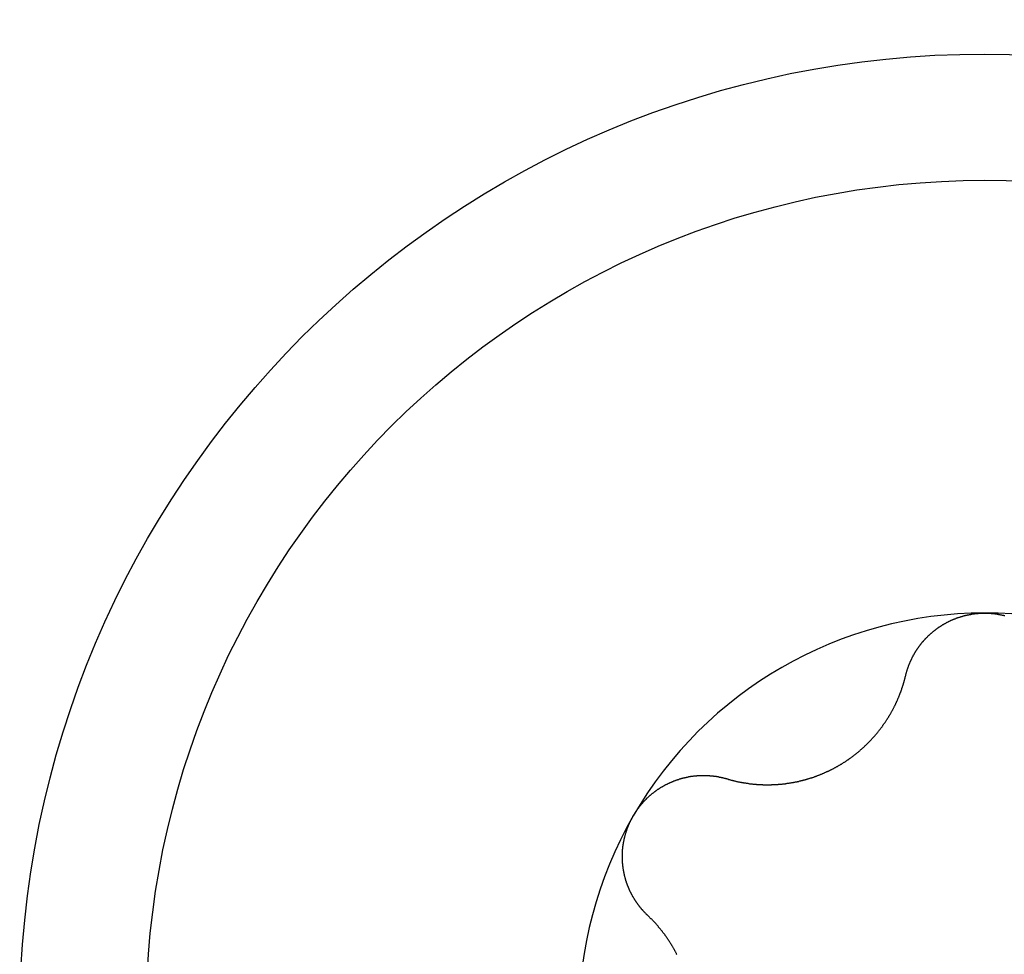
# Model space of a CAD drawing. Extents: x 1107 to 4046, y 937 to 3355.
# Tile 715 of 861: x 2272.13 to 2277.59, y 3190.38 to 3195.56. Entities that reach past the tile are written whole.
import ezdxf

# ---------------------------------------------------------------- set-up
doc = ezdxf.new("R2010")
doc.units = 0
doc.layers.add('KF_VIDA_L___C_BOTTOM', color=7, linetype='CONTINUOUS')

# ---------------------------------------------------------------- blocks, each defined once
blk = doc.blocks.new('KF_VIDA_L___C_BOTTOM')
at = {"layer": 'KF_VIDA_L___C_BOTTOM'}
for points in [[(90.0621, 316.904, 0), (90.0627, 316.906, 0), (90.0632, 316.908, 0), (90.0638, 316.91, 0), (90.0643, 316.913, 0), (90.0649, 316.915, 0), (90.0655, 316.917, 0), (90.0661, 316.919, 0), (90.0667, 316.921, 0), (90.0673, 316.923, 0), (90.0679, 316.926, 0), (90.0686, 316.928, 0), (90.0692, 316.93, 0), (90.0699, 316.932, 0), (90.0705, 316.934, 0), (90.0712, 316.936, 0), (90.0719, 316.939, 0), (90.0726, 316.941, 0), (90.0733, 316.943, 0), (90.0741, 316.945, 0), (90.0748, 316.947, 0), (90.0756, 316.949, 0), (90.0763, 316.951, 0), (90.0771, 316.954, 0), (90.0779, 316.956, 0), (90.0787, 316.958, 0), (90.0795, 316.96, 0), (90.0803, 316.962, 0), (90.0811, 316.964, 0), (90.0819, 316.966, 0), (90.0828, 316.968, 0), (90.0837, 316.971, 0), (90.0845, 316.973, 0), (90.0854, 316.975, 0), (90.0863, 316.977, 0), (90.0872, 316.979, 0), (90.0881, 316.981, 0), (90.089, 316.983, 0), (90.0899, 316.985, 0), (90.0909, 316.987, 0), (90.0918, 316.989, 0), (90.0928, 316.991, 0), (90.0938, 316.993, 0), (90.0947, 316.995, 0), (90.0957, 316.997, 0), (90.0967, 316.999, 0), (90.0977, 317.001, 0), (90.0987, 317.003, 0), (90.0998, 317.006, 0), (90.1008, 317.008, 0), (90.1019, 317.01, 0), (90.1029, 317.012, 0), (90.104, 317.014, 0), (90.1051, 317.016, 0), (90.1062, 317.018, 0), (90.1073, 317.019, 0), (90.1084, 317.021, 0), (90.1095, 317.023, 0), (90.1106, 317.025, 0), (90.1117, 317.027, 0), (90.1129, 317.029, 0), (90.114, 317.031, 0), (90.1152, 317.033, 0), (90.1164, 317.035, 0), (90.1175, 317.037, 0), (90.1187, 317.039, 0), (90.1199, 317.041, 0), (90.1211, 317.043, 0), (90.1224, 317.045, 0), (90.1236, 317.047, 0), (90.1248, 317.048, 0), (90.1261, 317.05, 0), (90.1273, 317.052, 0), (90.1286, 317.054, 0), (90.1299, 317.056, 0), (90.1311, 317.058, 0), (90.1324, 317.06, 0), (90.1337, 317.061, 0), (90.135, 317.063, 0), (90.1364, 317.065, 0), (90.1377, 317.067, 0), (90.139, 317.069, 0), (90.1404, 317.07, 0), (90.1417, 317.072, 0), (90.1431, 317.074, 0), (90.1444, 317.076, 0), (90.1458, 317.078, 0), (90.1472, 317.079, 0), (90.1486, 317.081, 0), (90.15, 317.083, 0), (90.1514, 317.085, 0), (90.1529, 317.086, 0), (90.1543, 317.088, 0), (90.1558, 317.09, 0), (90.1573, 317.092, 0), (90.1588, 317.093, 0), (90.1603, 317.095, 0), (90.1618, 317.097, 0), (90.1633, 317.098, 0), (90.1648, 317.1, 0), (90.1664, 317.102, 0), (90.1679, 317.104, 0), (90.1695, 317.105, 0), (90.171, 317.107, 0), (90.1726, 317.109, 0), (90.1742, 317.11, 0), (90.1758, 317.112, 0), (90.1775, 317.114, 0), (90.1791, 317.115, 0), (90.1807, 317.117, 0), (90.1824, 317.119, 0), (90.1841, 317.12, 0), (90.1857, 317.122, 0), (90.1874, 317.124, 0), (90.1891, 317.125, 0), (90.1908, 317.127, 0), (90.1925, 317.128, 0), (90.1943, 317.13, 0), (90.196, 317.132, 0), (90.1977, 317.133, 0), (90.1995, 317.135, 0), (90.2013, 317.136, 0), (90.203, 317.138, 0), (90.2048, 317.139, 0), (90.2066, 317.141, 0), (90.2084, 317.143, 0), (90.2103, 317.144, 0), (90.2121, 317.146, 0), (90.2139, 317.147, 0), (90.2158, 317.149, 0), (90.2176, 317.15, 0), (90.2195, 317.152, 0), (90.2214, 317.153, 0), (90.2233, 317.155, 0), (90.2251, 317.156, 0), (90.227, 317.158, 0), (90.229, 317.159, 0), (90.2309, 317.16, 0), (90.2328, 317.162, 0), (90.2348, 317.163, 0), (90.2367, 317.165, 0), (90.2387, 317.166, 0), (90.2406, 317.168, 0), (90.2426, 317.169, 0), (90.2446, 317.17, 0), (90.2466, 317.172, 0), (90.2486, 317.173, 0), (90.2506, 317.174, 0), (90.2526, 317.176, 0), (90.2546, 317.177, 0), (90.2567, 317.178, 0), (90.2587, 317.18, 0), (90.2608, 317.181, 0), (90.2628, 317.182, 0), (90.2649, 317.184, 0), (90.267, 317.185, 0), (90.269, 317.186, 0), (90.2711, 317.187, 0), (90.2732, 317.189, 0), (90.2753, 317.19, 0), (90.2775, 317.191, 0), (90.2796, 317.192, 0), (90.2817, 317.193, 0), (90.2839, 317.195, 0), (90.286, 317.196, 0), (90.2882, 317.197, 0), (90.2903, 317.198, 0), (90.2925, 317.199, 0), (90.2947, 317.2, 0), (90.2968, 317.202, 0), (90.299, 317.203, 0), (90.3012, 317.204, 0), (90.3034, 317.205, 0), (90.3056, 317.206, 0), (90.3079, 317.207, 0), (90.3101, 317.208, 0), (90.3123, 317.209, 0), (90.3146, 317.21, 0), (90.3168, 317.211, 0), (90.3191, 317.212, 0), (90.3213, 317.213, 0), (90.3236, 317.214, 0), (90.3258, 317.215, 0), (90.3281, 317.216, 0), (90.3304, 317.217, 0), (90.3327, 317.218, 0), (90.335, 317.219, 0), (90.3373, 317.219, 0), (90.3396, 317.22, 0), (90.3419, 317.221, 0), (90.3442, 317.222, 0), (90.3465, 317.223, 0), (90.3488, 317.224, 0), (90.3512, 317.225, 0), (90.3535, 317.225, 0), (90.3558, 317.226, 0), (90.3582, 317.227, 0), (90.3605, 317.228, 0), (90.3629, 317.228, 0), (90.3652, 317.229, 0), (90.3676, 317.23, 0), (90.3699, 317.231, 0), (90.3723, 317.231, 0), (90.3747, 317.232, 0), (90.377, 317.233, 0), (90.3794, 317.233, 0), (90.3818, 317.234, 0), (90.3842, 317.235, 0), (90.3865, 317.235, 0), (90.3889, 317.236, 0), (90.3913, 317.237, 0), (90.3937, 317.237, 0), (90.3961, 317.238, 0), (90.3985, 317.238, 0), (90.4009, 317.239, 0), (90.4033, 317.239, 0), (90.4057, 317.24, 0), (90.4081, 317.24, 0), (90.4105, 317.241, 0), (90.4129, 317.241, 0), (90.4153, 317.242, 0), (90.4178, 317.242, 0), (90.4202, 317.243, 0), (90.4226, 317.243, 0), (90.425, 317.244, 0), (90.4274, 317.244, 0), (90.4298, 317.244, 0), (90.4323, 317.245, 0), (90.4347, 317.245, 0), (90.4371, 317.245, 0), (90.4395, 317.246, 0), (90.442, 317.246, 0), (90.4444, 317.246, 0), (90.4468, 317.247, 0), (90.4492, 317.247, 0), (90.4517, 317.247, 0), (90.4541, 317.248, 0), (90.4565, 317.248, 0), (90.4589, 317.248, 0), (90.4614, 317.248, 0), (90.4638, 317.248, 0), (90.4662, 317.249, 0), (90.4686, 317.249, 0), (90.471, 317.249, 0), (90.4735, 317.249, 0), (90.4759, 317.249, 0), (90.4783, 317.249, 0), (90.4807, 317.25, 0), (90.4831, 317.25, 0), (90.4855, 317.25, 0), (90.488, 317.25, 0), (90.4904, 317.25, 0), (90.4928, 317.25, 0), (90.4952, 317.25, 0), (90.4976, 317.25, 0), (90.5, 317.25, 0)], [(90.5, 317.25, 0), (90.5024, 317.25, 0), (90.5048, 317.25, 0), (90.5072, 317.25, 0), (90.5096, 317.25, 0), (90.512, 317.25, 0), (90.5145, 317.25, 0), (90.5169, 317.25, 0), (90.5193, 317.25, 0), (90.5217, 317.249, 0), (90.5241, 317.249, 0), (90.5265, 317.249, 0), (90.529, 317.249, 0), (90.5314, 317.249, 0), (90.5338, 317.249, 0), (90.5362, 317.248, 0), (90.5386, 317.248, 0), (90.5411, 317.248, 0), (90.5435, 317.248, 0), (90.5459, 317.248, 0), (90.5483, 317.247, 0), (90.5508, 317.247, 0), (90.5532, 317.247, 0), (90.5556, 317.246, 0), (90.558, 317.246, 0), (90.5605, 317.246, 0), (90.5629, 317.245, 0), (90.5653, 317.245, 0), (90.5677, 317.245, 0), (90.5702, 317.244, 0), (90.5726, 317.244, 0), (90.575, 317.244, 0), (90.5774, 317.243, 0), (90.5798, 317.243, 0), (90.5822, 317.242, 0), (90.5847, 317.242, 0), (90.5871, 317.241, 0), (90.5895, 317.241, 0), (90.5919, 317.24, 0), (90.5943, 317.24, 0), (90.5967, 317.239, 0), (90.5991, 317.239, 0), (90.6015, 317.238, 0), (90.6039, 317.238, 0), (90.6063, 317.237, 0), (90.6087, 317.237, 0), (90.6111, 317.236, 0)], [(89.0702, 316.331, 0), (89.0728, 316.33, 0), (89.0754, 316.33, 0), (89.0781, 316.329, 0), (89.0807, 316.328, 0), (89.0834, 316.327, 0), (89.086, 316.327, 0), (89.0887, 316.326, 0), (89.0913, 316.325, 0), (89.094, 316.324, 0), (89.0966, 316.324, 0), (89.0993, 316.323, 0), (89.1019, 316.322, 0), (89.1046, 316.322, 0), (89.1073, 316.321, 0), (89.1099, 316.32, 0), (89.1126, 316.32, 0), (89.1153, 316.319, 0), (89.1179, 316.318, 0), (89.1206, 316.318, 0), (89.1233, 316.317, 0), (89.1259, 316.317, 0), (89.1286, 316.316, 0), (89.1313, 316.315, 0), (89.134, 316.315, 0), (89.1367, 316.314, 0), (89.1393, 316.314, 0), (89.142, 316.313, 0), (89.1447, 316.313, 0), (89.1474, 316.312, 0), (89.1501, 316.312, 0), (89.1527, 316.311, 0), (89.1554, 316.311, 0), (89.1581, 316.31, 0), (89.1608, 316.31, 0), (89.1635, 316.309, 0), (89.1662, 316.309, 0), (89.1688, 316.308, 0), (89.1715, 316.308, 0), (89.1742, 316.308, 0), (89.1769, 316.307, 0), (89.1796, 316.307, 0), (89.1823, 316.306, 0), (89.1849, 316.306, 0), (89.1876, 316.306, 0), (89.1903, 316.305, 0), (89.193, 316.305, 0), (89.1957, 316.304, 0), (89.1984, 316.304, 0), (89.201, 316.304, 0), (89.2037, 316.303, 0), (89.2064, 316.303, 0), (89.2091, 316.303, 0), (89.2117, 316.303, 0), (89.2144, 316.302, 0), (89.2171, 316.302, 0), (89.2198, 316.302, 0), (89.2224, 316.302, 0), (89.2251, 316.301, 0), (89.2278, 316.301, 0), (89.2304, 316.301, 0), (89.2331, 316.301, 0), (89.2358, 316.3, 0), (89.2384, 316.3, 0), (89.2411, 316.3, 0), (89.2438, 316.3, 0), (89.2464, 316.3, 0), (89.2491, 316.299, 0), (89.2517, 316.299, 0), (89.2544, 316.299, 0), (89.2571, 316.299, 0), (89.2598, 316.299, 0), (89.2625, 316.299, 0), (89.2652, 316.299, 0), (89.2679, 316.299, 0), (89.2706, 316.298, 0), (89.2734, 316.298, 0), (89.2761, 316.298, 0), (89.2788, 316.298, 0), (89.2816, 316.298, 0), (89.2844, 316.298, 0), (89.2871, 316.298, 0), (89.2899, 316.298, 0), (89.2927, 316.298, 0), (89.2954, 316.298, 0), (89.2982, 316.298, 0), (89.301, 316.298, 0), (89.3038, 316.298, 0), (89.3066, 316.298, 0), (89.3094, 316.298, 0), (89.3122, 316.298, 0), (89.3151, 316.298, 0), (89.3179, 316.298, 0), (89.3207, 316.299, 0), (89.3235, 316.299, 0), (89.3264, 316.299, 0), (89.3292, 316.299, 0), (89.3321, 316.299, 0), (89.3349, 316.299, 0), (89.3378, 316.299, 0), (89.3406, 316.299, 0), (89.3435, 316.3, 0), (89.3464, 316.3, 0), (89.3493, 316.3, 0), (89.3521, 316.3, 0), (89.355, 316.3, 0), (89.3579, 316.301, 0), (89.3608, 316.301, 0), (89.3637, 316.301, 0), (89.3666, 316.301, 0), (89.3695, 316.302, 0), (89.3724, 316.302, 0), (89.3753, 316.302, 0), (89.3782, 316.302, 0), (89.3811, 316.303, 0), (89.384, 316.303, 0), (89.3869, 316.303, 0), (89.3898, 316.304, 0), (89.3927, 316.304, 0), (89.3956, 316.304, 0), (89.3986, 316.305, 0), (89.4015, 316.305, 0), (89.4044, 316.306, 0), (89.4073, 316.306, 0), (89.4103, 316.306, 0), (89.4132, 316.307, 0), (89.4161, 316.307, 0), (89.419, 316.308, 0), (89.422, 316.308, 0), (89.4249, 316.309, 0), (89.4278, 316.309, 0), (89.4308, 316.31, 0), (89.4337, 316.31, 0), (89.4366, 316.311, 0), (89.4396, 316.311, 0), (89.4425, 316.312, 0), (89.4454, 316.312, 0), (89.4484, 316.313, 0), (89.4513, 316.314, 0), (89.4543, 316.314, 0), (89.4572, 316.315, 0), (89.4601, 316.315, 0), (89.4631, 316.316, 0), (89.466, 316.317, 0), (89.4689, 316.317, 0), (89.4718, 316.318, 0), (89.4748, 316.319, 0), (89.4777, 316.319, 0), (89.4806, 316.32, 0), (89.4836, 316.321, 0), (89.4865, 316.321, 0), (89.4894, 316.322, 0), (89.4923, 316.323, 0), (89.4952, 316.324, 0), (89.4982, 316.325, 0), (89.5011, 316.325, 0), (89.504, 316.326, 0), (89.5069, 316.327, 0), (89.5098, 316.328, 0), (89.5127, 316.329, 0), (89.5156, 316.329, 0), (89.5185, 316.33, 0), (89.5214, 316.331, 0), (89.5243, 316.332, 0), (89.5272, 316.333, 0), (89.5301, 316.334, 0), (89.533, 316.335, 0), (89.5358, 316.336, 0), (89.5387, 316.337, 0), (89.5416, 316.337, 0), (89.5445, 316.338, 0), (89.5473, 316.339, 0), (89.5502, 316.34, 0), (89.5531, 316.341, 0), (89.5559, 316.342, 0), (89.5588, 316.343, 0), (89.5616, 316.344, 0), (89.5644, 316.345, 0), (89.5673, 316.346, 0), (89.5701, 316.347, 0), (89.5729, 316.349, 0), (89.5758, 316.35, 0), (89.5786, 316.351, 0), (89.5814, 316.352, 0), (89.5842, 316.353, 0), (89.587, 316.354, 0), (89.5898, 316.355, 0), (89.5926, 316.356, 0), (89.5954, 316.357, 0), (89.5982, 316.359, 0), (89.6009, 316.36, 0), (89.6037, 316.361, 0), (89.6065, 316.362, 0), (89.6092, 316.363, 0), (89.612, 316.364, 0), (89.6147, 316.366, 0), (89.6174, 316.367, 0), (89.6202, 316.368, 0), (89.6229, 316.369, 0), (89.6256, 316.371, 0), (89.6283, 316.372, 0), (89.631, 316.373, 0), (89.6337, 316.374, 0), (89.6364, 316.376, 0), (89.6391, 316.377, 0), (89.6417, 316.378, 0), (89.6444, 316.379, 0), (89.6471, 316.381, 0), (89.6497, 316.382, 0), (89.6523, 316.383, 0), (89.655, 316.385, 0), (89.6576, 316.386, 0), (89.6602, 316.387, 0), (89.6628, 316.389, 0), (89.6654, 316.39, 0), (89.668, 316.392, 0), (89.6706, 316.393, 0), (89.6732, 316.394, 0), (89.6757, 316.396, 0), (89.6783, 316.397, 0), (89.6808, 316.399, 0), (89.6834, 316.4, 0), (89.6859, 316.401, 0), (89.6884, 316.403, 0), (89.6909, 316.404, 0), (89.6934, 316.406, 0), (89.6959, 316.407, 0), (89.6984, 316.409, 0), (89.7009, 316.41, 0), (89.7034, 316.412, 0), (89.7059, 316.413, 0), (89.7084, 316.415, 0), (89.7109, 316.416, 0), (89.7134, 316.418, 0), (89.7159, 316.419, 0), (89.7183, 316.421, 0), (89.7208, 316.423, 0), (89.7233, 316.424, 0), (89.7258, 316.426, 0), (89.7282, 316.427, 0), (89.7307, 316.429, 0), (89.7332, 316.431, 0), (89.7356, 316.432, 0), (89.7381, 316.434, 0), (89.7405, 316.436, 0), (89.743, 316.437, 0), (89.7454, 316.439, 0), (89.7479, 316.441, 0), (89.7503, 316.443, 0), (89.7527, 316.444, 0), (89.7552, 316.446, 0), (89.7576, 316.448, 0), (89.76, 316.449, 0), (89.7624, 316.451, 0), (89.7648, 316.453, 0), (89.7672, 316.455, 0), (89.7696, 316.457, 0), (89.772, 316.458, 0), (89.7744, 316.46, 0), (89.7768, 316.462, 0), (89.7792, 316.464, 0), (89.7815, 316.466, 0), (89.7839, 316.468, 0), (89.7863, 316.47, 0), (89.7886, 316.471, 0), (89.791, 316.473, 0), (89.7933, 316.475, 0), (89.7956, 316.477, 0), (89.798, 316.479, 0), (89.8003, 316.481, 0), (89.8026, 316.483, 0), (89.8049, 316.485, 0), (89.8072, 316.487, 0), (89.8095, 316.489, 0), (89.8118, 316.491, 0), (89.8141, 316.493, 0), (89.8164, 316.495, 0), (89.8186, 316.497, 0), (89.8209, 316.499, 0), (89.8232, 316.501, 0), (89.8254, 316.503, 0), (89.8276, 316.505, 0), (89.8299, 316.507, 0), (89.8321, 316.509, 0), (89.8343, 316.511, 0), (89.8365, 316.513, 0), (89.8387, 316.515, 0), (89.8409, 316.517, 0), (89.8431, 316.519, 0), (89.8453, 316.521, 0), (89.8474, 316.524, 0), (89.8496, 316.526, 0), (89.8517, 316.528, 0), (89.8539, 316.53, 0), (89.856, 316.532, 0), (89.8581, 316.534, 0), (89.8602, 316.536, 0), (89.8623, 316.538, 0), (89.8644, 316.541, 0), (89.8665, 316.543, 0), (89.8686, 316.545, 0), (89.8706, 316.547, 0), (89.8727, 316.549, 0), (89.8747, 316.552, 0), (89.8768, 316.554, 0), (89.8788, 316.556, 0), (89.8808, 316.558, 0), (89.8828, 316.56, 0), (89.8848, 316.563, 0), (89.8868, 316.565, 0), (89.8887, 316.567, 0), (89.8907, 316.569, 0), (89.8926, 316.572, 0), (89.8946, 316.574, 0), (89.8965, 316.576, 0), (89.8984, 316.579, 0), (89.9003, 316.581, 0), (89.9022, 316.583, 0), (89.9041, 316.585, 0), (89.906, 316.588, 0), (89.9079, 316.59, 0), (89.9097, 316.592, 0), (89.9116, 316.595, 0), (89.9134, 316.597, 0), (89.9153, 316.599, 0), (89.9171, 316.602, 0), (89.9189, 316.604, 0), (89.9207, 316.606, 0), (89.9225, 316.609, 0), (89.9242, 316.611, 0), (89.926, 316.613, 0), (89.9277, 316.616, 0), (89.9295, 316.618, 0), (89.9312, 316.62, 0), (89.9329, 316.623, 0), (89.9346, 316.625, 0), (89.9363, 316.628, 0), (89.938, 316.63, 0), (89.9397, 316.632, 0), (89.9414, 316.635, 0), (89.943, 316.637, 0), (89.9447, 316.639, 0), (89.9463, 316.642, 0), (89.9479, 316.644, 0), (89.9496, 316.647, 0), (89.9512, 316.649, 0), (89.9527, 316.651, 0), (89.9543, 316.654, 0), (89.9559, 316.656, 0), (89.9574, 316.659, 0), (89.959, 316.661, 0), (89.9605, 316.663, 0), (89.9621, 316.666, 0), (89.9636, 316.668, 0), (89.9651, 316.671, 0), (89.9666, 316.673, 0), (89.968, 316.675, 0), (89.9695, 316.678, 0), (89.971, 316.68, 0), (89.9724, 316.683, 0), (89.9738, 316.685, 0), (89.9753, 316.687, 0), (89.9767, 316.69, 0), (89.9781, 316.692, 0), (89.9795, 316.695, 0), (89.9808, 316.697, 0), (89.9822, 316.699, 0), (89.9836, 316.702, 0), (89.9849, 316.704, 0), (89.9862, 316.707, 0), (89.9876, 316.709, 0), (89.9889, 316.711, 0), (89.9902, 316.714, 0), (89.9914, 316.716, 0), (89.9927, 316.719, 0), (89.994, 316.721, 0), (89.9952, 316.723, 0), (89.9965, 316.726, 0), (89.9977, 316.728, 0), (89.9989, 316.731, 0), (90.0001, 316.733, 0), (90.0013, 316.735, 0), (90.0025, 316.738, 0), (90.0036, 316.74, 0), (90.0048, 316.743, 0), (90.006, 316.745, 0), (90.0071, 316.747, 0), (90.0083, 316.75, 0), (90.0094, 316.752, 0), (90.0105, 316.755, 0), (90.0116, 316.757, 0), (90.0128, 316.76, 0), (90.0139, 316.762, 0), (90.015, 316.764, 0), (90.0161, 316.767, 0), (90.0171, 316.769, 0), (90.0182, 316.772, 0), (90.0193, 316.774, 0), (90.0203, 316.777, 0), (90.0214, 316.779, 0), (90.0224, 316.782, 0), (90.0235, 316.784, 0), (90.0245, 316.787, 0), (90.0255, 316.789, 0), (90.0265, 316.792, 0), (90.0276, 316.794, 0), (90.0286, 316.797, 0), (90.0295, 316.799, 0), (90.0305, 316.802, 0), (90.0315, 316.804, 0), (90.0325, 316.807, 0), (90.0334, 316.81, 0), (90.0344, 316.812, 0), (90.0353, 316.815, 0), (90.0362, 316.817, 0), (90.0372, 316.82, 0), (90.0381, 316.822, 0), (90.039, 316.825, 0), (90.0399, 316.828, 0), (90.0408, 316.83, 0), (90.0417, 316.833, 0), (90.0425, 316.835, 0), (90.0434, 316.838, 0), (90.0443, 316.84, 0), (90.0451, 316.843, 0), (90.0459, 316.846, 0), (90.0468, 316.848, 0), (90.0476, 316.851, 0), (90.0484, 316.854, 0), (90.0492, 316.856, 0), (90.05, 316.859, 0), (90.0508, 316.861, 0), (90.0516, 316.864, 0), (90.0523, 316.867, 0), (90.0531, 316.869, 0), (90.0539, 316.872, 0), (90.0546, 316.875, 0), (90.0553, 316.877, 0), (90.0561, 316.88, 0), (90.0568, 316.883, 0), (90.0575, 316.885, 0), (90.0582, 316.888, 0), (90.0589, 316.89, 0), (90.0595, 316.893, 0), (90.0602, 316.896, 0), (90.0609, 316.898, 0), (90.0615, 316.901, 0), (90.0621, 316.904, 0)], [(88.5514, 316.125, 0), (88.5527, 316.127, 0), (88.5539, 316.129, 0), (88.5551, 316.131, 0), (88.5563, 316.133, 0), (88.5576, 316.135, 0), (88.5589, 316.137, 0), (88.5602, 316.139, 0), (88.5615, 316.141, 0), (88.5628, 316.144, 0), (88.5641, 316.146, 0), (88.5654, 316.148, 0), (88.5668, 316.15, 0), (88.5681, 316.152, 0), (88.5695, 316.154, 0), (88.5709, 316.156, 0), (88.5723, 316.158, 0), (88.5737, 316.16, 0), (88.5751, 316.162, 0), (88.5765, 316.164, 0), (88.5779, 316.166, 0), (88.5794, 316.167, 0), (88.5809, 316.169, 0), (88.5823, 316.171, 0), (88.5838, 316.173, 0), (88.5853, 316.175, 0), (88.5868, 316.177, 0), (88.5883, 316.179, 0), (88.5899, 316.181, 0), (88.5914, 316.183, 0), (88.593, 316.185, 0), (88.5945, 316.187, 0), (88.5961, 316.189, 0), (88.5977, 316.19, 0), (88.5993, 316.192, 0), (88.6009, 316.194, 0), (88.6025, 316.196, 0), (88.6041, 316.198, 0), (88.6057, 316.2, 0), (88.6074, 316.202, 0), (88.609, 316.203, 0), (88.6107, 316.205, 0), (88.6124, 316.207, 0), (88.6141, 316.209, 0), (88.6158, 316.211, 0), (88.6175, 316.212, 0), (88.6192, 316.214, 0), (88.6209, 316.216, 0), (88.6226, 316.218, 0), (88.6244, 316.219, 0), (88.6261, 316.221, 0), (88.6279, 316.223, 0), (88.6297, 316.225, 0), (88.6315, 316.226, 0), (88.6333, 316.228, 0), (88.6351, 316.23, 0), (88.6369, 316.231, 0), (88.6387, 316.233, 0), (88.6405, 316.235, 0), (88.6423, 316.236, 0), (88.6442, 316.238, 0), (88.646, 316.24, 0), (88.6479, 316.241, 0), (88.6498, 316.243, 0), (88.6516, 316.244, 0), (88.6535, 316.246, 0), (88.6554, 316.248, 0), (88.6573, 316.249, 0), (88.6592, 316.251, 0), (88.6612, 316.252, 0), (88.6631, 316.254, 0), (88.665, 316.255, 0), (88.667, 316.257, 0), (88.6689, 316.258, 0), (88.6709, 316.26, 0), (88.6729, 316.261, 0), (88.6748, 316.263, 0), (88.6768, 316.264, 0), (88.6788, 316.266, 0), (88.6808, 316.267, 0), (88.6828, 316.268, 0), (88.6848, 316.27, 0), (88.6868, 316.271, 0), (88.6889, 316.273, 0), (88.6909, 316.274, 0), (88.6929, 316.275, 0), (88.695, 316.277, 0), (88.6971, 316.278, 0), (88.6991, 316.279, 0), (88.7012, 316.281, 0), (88.7033, 316.282, 0), (88.7053, 316.283, 0), (88.7074, 316.285, 0), (88.7095, 316.286, 0), (88.7116, 316.287, 0), (88.7137, 316.288, 0), (88.7158, 316.289, 0), (88.718, 316.291, 0), (88.7201, 316.292, 0), (88.7222, 316.293, 0), (88.7243, 316.294, 0), (88.7265, 316.295, 0), (88.7286, 316.297, 0), (88.7308, 316.298, 0), (88.7329, 316.299, 0), (88.7351, 316.3, 0), (88.7373, 316.301, 0), (88.7394, 316.302, 0), (88.7416, 316.303, 0), (88.7438, 316.304, 0), (88.746, 316.305, 0), (88.7481, 316.306, 0), (88.7503, 316.307, 0), (88.7525, 316.308, 0), (88.7547, 316.309, 0), (88.7569, 316.31, 0), (88.7591, 316.311, 0), (88.7613, 316.312, 0), (88.7635, 316.313, 0), (88.7658, 316.314, 0), (88.768, 316.315, 0), (88.7702, 316.316, 0), (88.7724, 316.317, 0), (88.7746, 316.318, 0), (88.7769, 316.319, 0), (88.7791, 316.32, 0), (88.7813, 316.32, 0), (88.7836, 316.321, 0), (88.7858, 316.322, 0), (88.788, 316.323, 0), (88.7903, 316.324, 0), (88.7925, 316.325, 0), (88.7948, 316.325, 0), (88.797, 316.326, 0), (88.7993, 316.327, 0), (88.8015, 316.328, 0), (88.8038, 316.328, 0), (88.806, 316.329, 0), (88.8083, 316.33, 0), (88.8105, 316.33, 0), (88.8128, 316.331, 0), (88.815, 316.332, 0), (88.8173, 316.332, 0), (88.8195, 316.333, 0), (88.8218, 316.334, 0), (88.824, 316.334, 0), (88.8263, 316.335, 0), (88.8285, 316.336, 0), (88.8308, 316.336, 0), (88.833, 316.337, 0), (88.8353, 316.337, 0), (88.8375, 316.338, 0), (88.8398, 316.338, 0), (88.8421, 316.339, 0), (88.8443, 316.339, 0), (88.8465, 316.34, 0), (88.8488, 316.34, 0), (88.851, 316.341, 0), (88.8533, 316.341, 0), (88.8555, 316.342, 0), (88.8578, 316.342, 0), (88.86, 316.343, 0), (88.8623, 316.343, 0), (88.8645, 316.343, 0), (88.8667, 316.344, 0), (88.869, 316.344, 0), (88.8712, 316.345, 0), (88.8734, 316.345, 0), (88.8756, 316.345, 0), (88.8779, 316.346, 0), (88.8801, 316.346, 0), (88.8823, 316.346, 0), (88.8845, 316.346, 0), (88.8867, 316.347, 0), (88.889, 316.347, 0), (88.8912, 316.347, 0), (88.8934, 316.347, 0), (88.8957, 316.348, 0), (88.8979, 316.348, 0), (88.9001, 316.348, 0), (88.9024, 316.348, 0), (88.9046, 316.348, 0), (88.9069, 316.349, 0), (88.9091, 316.349, 0), (88.9113, 316.349, 0), (88.9136, 316.349, 0), (88.9158, 316.349, 0), (88.9181, 316.349, 0), (88.9203, 316.349, 0), (88.9226, 316.35, 0), (88.9249, 316.35, 0), (88.9271, 316.35, 0), (88.9294, 316.35, 0), (88.9316, 316.35, 0), (88.9339, 316.35, 0), (88.9361, 316.35, 0), (88.9384, 316.35, 0), (88.9407, 316.35, 0), (88.9429, 316.35, 0), (88.9452, 316.35, 0), (88.9475, 316.35, 0), (88.9497, 316.35, 0), (88.952, 316.35, 0), (88.9542, 316.35, 0), (88.9565, 316.35, 0), (88.9588, 316.35, 0), (88.961, 316.349, 0), (88.9633, 316.349, 0), (88.9656, 316.349, 0), (88.9678, 316.349, 0), (88.9701, 316.349, 0), (88.9723, 316.349, 0), (88.9746, 316.349, 0), (88.9769, 316.348, 0), (88.9791, 316.348, 0), (88.9814, 316.348, 0), (88.9836, 316.348, 0), (88.9859, 316.348, 0), (88.9881, 316.347, 0), (88.9904, 316.347, 0), (88.9927, 316.347, 0), (88.9949, 316.347, 0), (88.9972, 316.346, 0), (88.9994, 316.346, 0), (89.0017, 316.346, 0), (89.0039, 316.346, 0), (89.0061, 316.345, 0), (89.0084, 316.345, 0), (89.0106, 316.345, 0), (89.0129, 316.344, 0), (89.0151, 316.344, 0), (89.0173, 316.343, 0), (89.0196, 316.343, 0), (89.0218, 316.343, 0), (89.024, 316.342, 0), (89.0263, 316.342, 0), (89.0285, 316.341, 0), (89.0307, 316.341, 0), (89.0329, 316.341, 0), (89.0351, 316.34, 0), (89.0373, 316.34, 0), (89.0396, 316.339, 0), (89.0418, 316.339, 0), (89.044, 316.338, 0), (89.0462, 316.338, 0), (89.0484, 316.337, 0), (89.0506, 316.336, 0), (89.0528, 316.336, 0), (89.0549, 316.335, 0), (89.0571, 316.335, 0), (89.0593, 316.334, 0), (89.0615, 316.334, 0), (89.0637, 316.333, 0), (89.0658, 316.332, 0), (89.068, 316.332, 0), (89.0702, 316.331, 0)], [(88.6323, 315.573, 0), (88.6307, 315.574, 0), (88.629, 315.576, 0), (88.6274, 315.577, 0), (88.6258, 315.579, 0), (88.6242, 315.581, 0), (88.6226, 315.582, 0), (88.621, 315.584, 0), (88.6194, 315.585, 0), (88.6179, 315.587, 0), (88.6163, 315.589, 0), (88.6147, 315.59, 0), (88.6132, 315.592, 0), (88.6116, 315.594, 0), (88.6101, 315.595, 0), (88.6086, 315.597, 0), (88.6071, 315.599, 0), (88.6056, 315.6, 0), (88.6041, 315.602, 0), (88.6026, 315.604, 0), (88.6011, 315.605, 0), (88.5996, 315.607, 0), (88.5981, 315.609, 0), (88.5967, 315.611, 0), (88.5952, 315.612, 0), (88.5938, 315.614, 0), (88.5923, 315.616, 0), (88.5909, 315.618, 0), (88.5895, 315.619, 0), (88.5881, 315.621, 0), (88.5867, 315.623, 0), (88.5853, 315.625, 0), (88.5839, 315.626, 0), (88.5826, 315.628, 0), (88.5812, 315.63, 0), (88.5798, 315.632, 0), (88.5785, 315.634, 0), (88.5772, 315.636, 0), (88.5758, 315.637, 0), (88.5745, 315.639, 0), (88.5732, 315.641, 0), (88.5719, 315.643, 0), (88.5706, 315.645, 0), (88.5693, 315.647, 0), (88.5681, 315.649, 0), (88.5668, 315.65, 0), (88.5655, 315.652, 0), (88.5643, 315.654, 0), (88.5631, 315.656, 0), (88.5618, 315.658, 0), (88.5606, 315.66, 0), (88.5594, 315.662, 0), (88.5582, 315.664, 0), (88.557, 315.666, 0), (88.5559, 315.668, 0), (88.5547, 315.67, 0), (88.5535, 315.672, 0), (88.5524, 315.674, 0), (88.5513, 315.675, 0), (88.5501, 315.677, 0), (88.549, 315.679, 0), (88.5479, 315.681, 0), (88.5468, 315.683, 0), (88.5457, 315.685, 0), (88.5447, 315.687, 0), (88.5436, 315.689, 0), (88.5425, 315.691, 0), (88.5415, 315.693, 0), (88.5405, 315.695, 0), (88.5394, 315.697, 0), (88.5384, 315.699, 0), (88.5374, 315.701, 0), (88.5364, 315.703, 0), (88.5354, 315.705, 0), (88.5345, 315.707, 0), (88.5335, 315.709, 0), (88.5326, 315.711, 0), (88.5316, 315.714, 0), (88.5307, 315.716, 0), (88.5298, 315.718, 0), (88.5289, 315.72, 0), (88.528, 315.722, 0), (88.5271, 315.724, 0), (88.5262, 315.726, 0), (88.5254, 315.728, 0), (88.5245, 315.73, 0), (88.5237, 315.732, 0), (88.5228, 315.734, 0), (88.522, 315.736, 0), (88.5212, 315.738, 0), (88.5204, 315.74, 0), (88.5196, 315.743, 0), (88.5188, 315.745, 0), (88.518, 315.747, 0), (88.5173, 315.749, 0), (88.5165, 315.751, 0), (88.5158, 315.753, 0), (88.515, 315.755, 0), (88.5143, 315.758, 0), (88.5136, 315.76, 0), (88.5129, 315.762, 0), (88.5122, 315.764, 0), (88.5115, 315.766, 0), (88.5108, 315.769, 0), (88.5102, 315.771, 0), (88.5095, 315.773, 0), (88.5089, 315.775, 0), (88.5083, 315.778, 0), (88.5076, 315.78, 0), (88.507, 315.782, 0), (88.5064, 315.784, 0), (88.5058, 315.787, 0), (88.5052, 315.789, 0), (88.5047, 315.791, 0), (88.5041, 315.793, 0), (88.5036, 315.796, 0), (88.503, 315.798, 0), (88.5025, 315.8, 0), (88.502, 315.803, 0), (88.5015, 315.805, 0), (88.501, 315.807, 0), (88.5005, 315.809, 0), (88.5001, 315.812, 0), (88.4996, 315.814, 0), (88.4992, 315.816, 0), (88.4987, 315.819, 0), (88.4983, 315.821, 0), (88.4979, 315.823, 0), (88.4975, 315.826, 0), (88.4971, 315.828, 0), (88.4967, 315.831, 0), (88.4964, 315.833, 0), (88.496, 315.835, 0), (88.4957, 315.838, 0), (88.4953, 315.84, 0), (88.495, 315.842, 0), (88.4947, 315.845, 0), (88.4944, 315.847, 0), (88.4941, 315.85, 0), (88.4939, 315.852, 0), (88.4936, 315.854, 0), (88.4934, 315.857, 0), (88.4931, 315.859, 0), (88.4929, 315.862, 0), (88.4927, 315.864, 0), (88.4925, 315.866, 0), (88.4923, 315.869, 0), (88.4922, 315.871, 0), (88.492, 315.874, 0), (88.4919, 315.876, 0), (88.4918, 315.878, 0), (88.4916, 315.881, 0), (88.4915, 315.883, 0), (88.4914, 315.886, 0), (88.4914, 315.888, 0), (88.4913, 315.891, 0), (88.4913, 315.893, 0), (88.4912, 315.896, 0), (88.4912, 315.898, 0), (88.4912, 315.9, 0), (88.4912, 315.903, 0), (88.4912, 315.905, 0), (88.4912, 315.908, 0), (88.4913, 315.91, 0), (88.4913, 315.913, 0), (88.4914, 315.915, 0), (88.4915, 315.917, 0), (88.4916, 315.92, 0), (88.4917, 315.922, 0), (88.4918, 315.925, 0), (88.492, 315.927, 0), (88.4921, 315.93, 0), (88.4923, 315.932, 0), (88.4925, 315.935, 0), (88.4927, 315.937, 0), (88.4929, 315.94, 0), (88.4931, 315.942, 0), (88.4934, 315.944, 0), (88.4936, 315.947, 0), (88.4939, 315.949, 0), (88.4942, 315.952, 0), (88.4945, 315.954, 0), (88.4948, 315.957, 0), (88.4951, 315.959, 0), (88.4954, 315.961, 0), (88.4958, 315.964, 0), (88.4961, 315.966, 0), (88.4965, 315.969, 0), (88.4969, 315.971, 0), (88.4973, 315.974, 0), (88.4977, 315.976, 0), (88.4982, 315.979, 0), (88.4986, 315.981, 0), (88.4991, 315.983, 0), (88.4995, 315.986, 0), (88.5, 315.988, 0), (88.5005, 315.991, 0), (88.501, 315.993, 0), (88.5015, 315.995, 0), (88.5021, 315.998, 0), (88.5026, 316, 0), (88.5032, 316.003, 0), (88.5037, 316.005, 0), (88.5043, 316.007, 0), (88.5049, 316.01, 0), (88.5055, 316.012, 0), (88.5062, 316.015, 0), (88.5068, 316.017, 0), (88.5075, 316.019, 0), (88.5081, 316.022, 0), (88.5088, 316.024, 0), (88.5095, 316.026, 0), (88.5102, 316.029, 0), (88.5109, 316.031, 0), (88.5116, 316.034, 0), (88.5123, 316.036, 0), (88.5131, 316.038, 0), (88.5139, 316.041, 0), (88.5146, 316.043, 0), (88.5154, 316.045, 0), (88.5162, 316.048, 0), (88.517, 316.05, 0), (88.5178, 316.052, 0), (88.5187, 316.055, 0), (88.5195, 316.057, 0), (88.5204, 316.059, 0), (88.5213, 316.061, 0), (88.5221, 316.064, 0), (88.523, 316.066, 0), (88.5239, 316.068, 0), (88.5248, 316.071, 0), (88.5258, 316.073, 0), (88.5267, 316.075, 0), (88.5277, 316.077, 0), (88.5286, 316.08, 0), (88.5296, 316.082, 0), (88.5306, 316.084, 0), (88.5316, 316.086, 0), (88.5326, 316.088, 0), (88.5336, 316.091, 0), (88.5346, 316.093, 0), (88.5357, 316.095, 0), (88.5367, 316.097, 0), (88.5378, 316.099, 0), (88.5389, 316.102, 0), (88.54, 316.104, 0), (88.5411, 316.106, 0), (88.5422, 316.108, 0), (88.5433, 316.11, 0), (88.5444, 316.112, 0), (88.5456, 316.114, 0), (88.5467, 316.117, 0), (88.5479, 316.119, 0), (88.5491, 316.121, 0), (88.5502, 316.123, 0), (88.5514, 316.125, 0)], [(88.7937, 315.357, 0), (88.7924, 315.359, 0), (88.7911, 315.362, 0), (88.7898, 315.364, 0), (88.7884, 315.367, 0), (88.7871, 315.37, 0), (88.7858, 315.372, 0), (88.7844, 315.375, 0), (88.7831, 315.377, 0), (88.7817, 315.379, 0), (88.7804, 315.382, 0), (88.779, 315.384, 0), (88.7777, 315.387, 0), (88.7763, 315.389, 0), (88.7749, 315.392, 0), (88.7735, 315.394, 0), (88.7721, 315.397, 0), (88.7707, 315.399, 0), (88.7693, 315.401, 0), (88.7679, 315.404, 0), (88.7665, 315.406, 0), (88.7651, 315.408, 0), (88.7637, 315.411, 0), (88.7622, 315.413, 0), (88.7608, 315.415, 0), (88.7594, 315.418, 0), (88.7579, 315.42, 0), (88.7565, 315.422, 0), (88.755, 315.425, 0), (88.7536, 315.427, 0), (88.7521, 315.429, 0), (88.7506, 315.431, 0), (88.7492, 315.434, 0), (88.7477, 315.436, 0), (88.7462, 315.438, 0), (88.7447, 315.44, 0), (88.7432, 315.442, 0), (88.7417, 315.445, 0), (88.7402, 315.447, 0), (88.7387, 315.449, 0), (88.7372, 315.451, 0), (88.7356, 315.453, 0), (88.7341, 315.456, 0), (88.7325, 315.458, 0), (88.731, 315.46, 0), (88.7294, 315.462, 0), (88.7278, 315.464, 0), (88.7262, 315.467, 0), (88.7246, 315.469, 0), (88.723, 315.471, 0), (88.7214, 315.473, 0), (88.7197, 315.475, 0), (88.7181, 315.477, 0), (88.7165, 315.479, 0), (88.7148, 315.482, 0), (88.7132, 315.484, 0), (88.7115, 315.486, 0), (88.7098, 315.488, 0), (88.7081, 315.49, 0), (88.7064, 315.492, 0), (88.7047, 315.494, 0), (88.703, 315.497, 0), (88.7013, 315.499, 0), (88.6996, 315.501, 0), (88.6978, 315.503, 0), (88.6961, 315.505, 0), (88.6943, 315.507, 0), (88.6926, 315.509, 0), (88.6908, 315.511, 0), (88.689, 315.513, 0), (88.6873, 315.515, 0), (88.6855, 315.517, 0), (88.6837, 315.519, 0), (88.6819, 315.521, 0), (88.6801, 315.524, 0), (88.6782, 315.526, 0), (88.6764, 315.528, 0), (88.6746, 315.53, 0), (88.6727, 315.532, 0), (88.6709, 315.534, 0), (88.669, 315.536, 0), (88.6671, 315.538, 0), (88.6653, 315.54, 0), (88.6634, 315.542, 0), (88.6615, 315.544, 0), (88.6596, 315.546, 0), (88.6577, 315.548, 0), (88.6558, 315.55, 0), (88.6539, 315.552, 0), (88.6519, 315.554, 0), (88.65, 315.555, 0), (88.6481, 315.557, 0), (88.6461, 315.559, 0), (88.6442, 315.561, 0), (88.6422, 315.563, 0), (88.6402, 315.565, 0), (88.6383, 315.567, 0), (88.6363, 315.569, 0), (88.6343, 315.571, 0), (88.6323, 315.573, 0)]]:
    blk.add_polyline3d(points, dxfattribs=at)
for radius in [5.35, 4.65]:
    blk.add_circle((90.5, 315), radius, dxfattribs=at)
for centre, radius, start, end in [((86.5, 311.5), 18.5, 0, 90), ((90.5, 315), 2.25, 90, 150), ((90.5, 315), 2.25, 30, 90), ((90.5, 315), 2.25, 150, 210)]:
    blk.add_arc(centre, radius, start, end, dxfattribs=at)

msp = doc.modelspace()

# ---------------------------------------------------------------- block references
at = {"layer": 'KF_VIDA_L___C_BOTTOM'}
msp.add_blockref('KF_VIDA_L___C_BOTTOM', (2186.9791, 2875.0183), dxfattribs=at)

doc.saveas('drawing.dxf')
